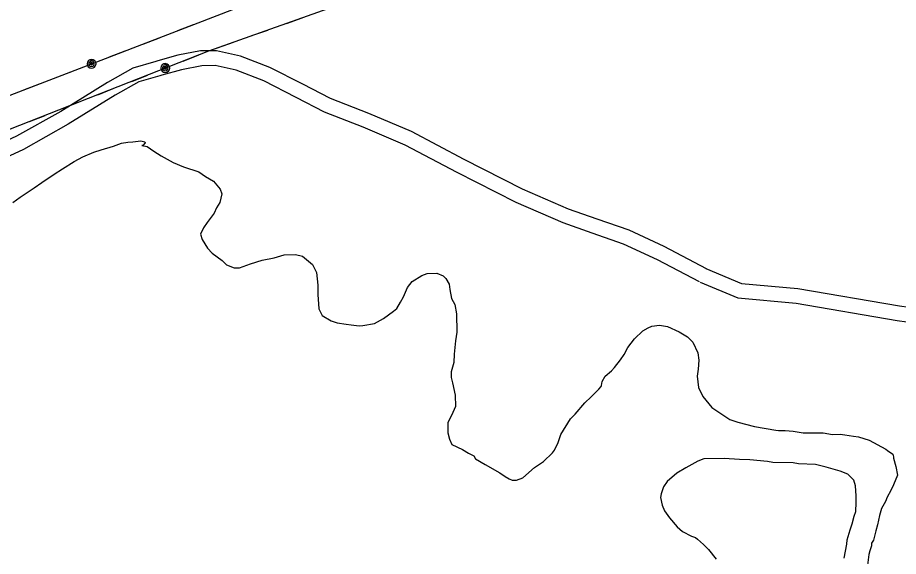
# Model space of a CAD drawing. Extents: x 3250478 to 3288318, y 788638 to 816472.
# Drawn here: x 3283433 to 3285214, y 807386 to 808476 of the extents above; entities that cross this region are included whole.
import ezdxf

# ---------------------------------------------------------------- set-up
doc = ezdxf.new("R2010")
doc.units = 0
for name, color, linetype in [('V-ROAD-CNTR', 7, 'Continuous'), ('V-SITE-VEGE', 7, 'Continuous'), ('V-UTIL-LINE', 7, 'Continuous')]:
    doc.layers.add(name, color=color, linetype=linetype)

msp = doc.modelspace()

# ---------------------------------------------------------------- linework, layer by layer
at = {"layer": 'V-ROAD-CNTR'}
for points in [[(3284825.5, 807967.8), (3284739.8, 808012.7), (3284669.4, 808045.6), (3284604.6, 808067.9), (3284546.8, 808088.4), (3284454, 808129.1), (3284335.8, 808188.8), (3284229.7, 808245.1), (3284143.3, 808281.9), (3284065.9, 808312.1), (3284009.8, 808341.2), (3283943.1, 808375.1), (3283883.9, 808398.1), (3283835.4, 808408.7), (3283802.8, 808408.4), (3283757.2, 808399.7), (3283716.8, 808388.2)], [(3283716.8, 808388.2), (3283712.6, 808387), (3283666.4, 808373.8), (3283615.2, 808344.6), (3283520.5, 808286.1), (3283431.3, 808236), (3283304.7, 808177.9), (3283242.9, 808147.9), (3283204.3, 808125.9), (3283163.9, 808107.5), (3283078.5, 808075.2), (3282988.1, 808040.7), (3282938.5, 808023.7), (3282862.6, 808005.2), (3282826.8, 807991.8), (3282765.7, 807980.4), (3282700.9, 807974.6), (3282571.9, 807962.1)], [(3284811.6, 807941.2), (3284726.5, 807985.8), (3284658.2, 808017.8), (3284594.7, 808039.6), (3284535.8, 808060.4), (3284441.2, 808102), (3284322, 808162.2), (3284216.8, 808218), (3284131.9, 808254.2), (3284053.5, 808284.7), (3283996.1, 808314.5), (3283930.8, 808347.7), (3283875.2, 808369.3), (3283832.3, 808378.7), (3283805.8, 808378.5), (3283764.2, 808370.5), (3283725, 808359.4)], [(3283725, 808359.4), (3283720.8, 808358.2), (3283678.2, 808346), (3283630.5, 808318.8), (3283535.7, 808260.2), (3283444.9, 808209.3), (3283317.5, 808150.7), (3283256.9, 808121.3), (3283218, 808099.2), (3283175.5, 808079.8), (3283089.1, 808047.2), (3282998.3, 808012.5), (3282947, 807994.9), (3282871.4, 807976.5), (3282834.9, 807962.8), (3282769.8, 807950.6), (3282703.7, 807944.7), (3282563.1, 807931.1)], [(3284824.3, 807968.3), (3284896.6, 807938.2), (3285010.6, 807927.9), (3285215.7, 807892.5), (3285489.2, 807854.9), (3285712.8, 807816), (3285946.5, 807789), (3286069.6, 807779.9)], [(3284812.8, 807940.6), (3284889.3, 807908.8), (3285006.7, 807898.1), (3285211.1, 807862.8), (3285484.6, 807825.2), (3285708.5, 807786.3), (3285943.7, 807759.1), (3286067.3, 807749.9)]]:
    msp.add_lwpolyline(points, dxfattribs=at)
at = {"layer": 'V-SITE-VEGE'}
for points in [[(3283423.8, 808101.5), (3283438.7, 808112.6), (3283466.5, 808131.4), (3283482.5, 808142.4), (3283507.1, 808159), (3283524.2, 808170.1), (3283547.7, 808184.5), (3283564.9, 808194.5), (3283587.4, 808203.5), (3283602.4, 808208.1), (3283627.2, 808216.1), (3283643.3, 808221.7), (3283656.2, 808224.1), (3283665.9, 808224.3), (3283682.1, 808226.7), (3283690.7, 808224.7), (3283690.8, 808222.5), (3283686.6, 808217), (3283684.4, 808217), (3283695.2, 808215), (3283708.3, 808205.5), (3283723.6, 808196), (3283747.6, 808182.4), (3283768.3, 808174.1), (3283799.7, 808163.8), (3283812.9, 808154.3), (3283829.2, 808144.8), (3283842.4, 808128.8), (3283845.8, 808119.2), (3283841.8, 808101.8), (3283835.5, 808090.9), (3283830.3, 808080), (3283816.5, 808061.5), (3283809.1, 808050.5), (3283802.9, 808037.5), (3283806.3, 808026.7), (3283817.4, 808009.6), (3283826.2, 807999), (3283847, 807984.2), (3283855.7, 807975.7), (3283871, 807969.5), (3283881.8, 807969.6), (3283904.3, 807977.6), (3283927.9, 807985.5), (3283951.6, 807990.2), (3283972.1, 807995.9), (3283994.7, 807996.3), (3284008.8, 807993.3), (3284029.6, 807976.4), (3284037.4, 807960.3), (3284040, 807934.4), (3284040.3, 807916), (3284041.9, 807886.9), (3284048.6, 807873), (3284067.1, 807862.5), (3284079.1, 807858.3), (3284097.5, 807855.4), (3284107.2, 807854.5), (3284123.4, 807852.6), (3284131, 807852.7), (3284154.7, 807857.4), (3284172.9, 807867.4), (3284193.2, 807881.8), (3284199.6, 807887.3), (3284206.9, 807900.4), (3284213.2, 807911.3), (3284221.6, 807929.8), (3284231.1, 807941.8), (3284250.3, 807954), (3284261, 807958.5), (3284280.5, 807958.8), (3284293.5, 807953.6)], [(3284293.5, 807953.6), (3284299, 807948.3), (3284305.7, 807936.6), (3284306.9, 807925.8), (3284310.5, 807907.5), (3284317.2, 807895.7), (3284320.7, 807876.3), (3284321.3, 807839.6), (3284318.4, 807822.3), (3284315.6, 807795.2), (3284314.8, 807777.9), (3284309.6, 807759.5), (3284309.8, 807747.6), (3284312.2, 807736.8), (3284318, 807712.1), (3284318.4, 807689.4), (3284310, 807670.9), (3284302.7, 807656.8), (3284303, 807636.2), (3284306.5, 807623.3), (3284311, 807612.6), (3284332.7, 807602.2), (3284344.7, 807594.8), (3284355.6, 807589.6), (3284359, 807583.2), (3284378.6, 807571.6), (3284408, 807554.8), (3284419, 807547.4), (3284426.6, 807543.2), (3284433.1, 807540.1), (3284441.8, 807540.2), (3284454.6, 807544.7), (3284478.1, 807565.6), (3284496.2, 807577.8), (3284514.3, 807595.4), (3284518.5, 807600.9), (3284525.8, 807616.1), (3284531, 807632.4), (3284551, 807664), (3284560.5, 807673.9), (3284579.6, 807696.9), (3284592.4, 807709), (3284608.3, 807724.4), (3284612.6, 807729.9), (3284613.3, 807731.4), (3284614.6, 807739.6), (3284620.9, 807750.5), (3284633.6, 807761.5), (3284640, 807768.1), (3284651.7, 807783.4), (3284659, 807794.3), (3284666.4, 807808.5), (3284680.1, 807826), (3284697.1, 807842.5), (3284707.8, 807848.1), (3284715.4, 807851.4), (3284730.4, 807853.8), (3284746.7, 807850.8), (3284770.6, 807840.4), (3284787, 807829.9), (3284798, 807819.3), (3284808, 807797.8), (3284810.4, 807782.8), (3284808.6, 807764.4), (3284806.7, 807750.3), (3284809.2, 807727.6), (3284818.1, 807709.4), (3284836.8, 807687.1), (3284872.9, 807662.8), (3284889.2, 807657.7), (3284922.8, 807648.5), (3284966.1, 807641.6), (3284971.5, 807640.6), (3284984.5, 807640.9), (3285000.7, 807639), (3285021.3, 807636), (3285029.9, 807636.2), (3285061.3, 807635.6), (3285080.7, 807632.7), (3285095.9, 807632.9), (3285105.6, 807632), (3285122.9, 807629.1), (3285132.7, 807628.1), (3285154.4, 807620.9), (3285188.2, 807603.1), (3285191.5, 807599.9), (3285202.4, 807592.6), (3285203.5, 807587.2), (3285203.6, 807585), (3285208.2, 807567.8), (3285211.7, 807550.6), (3285203.4, 807531), (3285198.2, 807519), (3285190.8, 807506), (3285187.7, 807497.3), (3285179.3, 807483.1), (3285175.2, 807469), (3285171.2, 807449.5), (3285168.2, 807437.5), (3285163.1, 807419.1), (3285158.9, 807412.5)], [(3285104.3, 807382.5), (3285109.2, 807410.7), (3285110.1, 807419.3), (3285116.3, 807439.9), (3285120.4, 807451.9), (3285124.5, 807467.1), (3285127.6, 807476.8), (3285128.3, 807495.2), (3285128.1, 807508.2), (3285126.7, 807528.7), (3285123.3, 807540.5), (3285111.2, 807552.2), (3285096, 807558.4), (3285067.8, 807566.6), (3285046.1, 807571.6), (3285011.5, 807573.2), (3285000.7, 807575.2), (3284959.6, 807575.6), (3284948.8, 807577.6), (3284913.1, 807581.4), (3284892.6, 807582.1), (3284861.2, 807583.8), (3284820.2, 807583.1), (3284808.4, 807578.6), (3284783.7, 807565.2), (3284765.6, 807554.1), (3284746.4, 807537.6), (3284739, 807526.7), (3284733.8, 807512.6), (3284732.9, 807505), (3284736.4, 807489.9), (3284740.9, 807478.1), (3284750.8, 807464.2), (3284766.2, 807446.1), (3284777.2, 807436.6), (3284795.7, 807427.2), (3284803.3, 807424), (3284807.7, 807420.9), (3284819.7, 807410.3), (3284829.6, 807399.6), (3284845.1, 807380.4)], [(3285158.9, 807412.5), (3285158.9, 807407.1), (3285155.9, 807397.4), (3285153.8, 807389.8), (3285150.9, 807368.1)]]:
    msp.add_lwpolyline(points, dxfattribs=at)
at = {"layer": 'V-UTIL-LINE'}
for points in [[(3276932.7, 805764.8), (3278622.8, 806316.6), (3279161.6, 806549.4), (3279751.2, 806828.3), (3280478.6, 807110.2), (3280833, 807248.7), (3281134.8, 807379.4), (3281256.4, 807484.9), (3282095.6, 807805.3), (3282972.8, 808147.6), (3283798, 808465.2), (3284614.9, 808781.7), (3285399, 809077), (3286070.1, 809288.6)], [(3286070.5, 809240.1), (3285425.9, 809008), (3284647.1, 808702.6), (3283819.2, 808408.1), (3282991.1, 808082), (3282130.7, 807750.6), (3281758.8, 807537.4), (3281468.3, 807419.1), (3281083.4, 807285.6), (3280820.8, 807846.2)], [(3283757.2, 808449.5), (3283788.9, 808461.7)], [(3283976.7, 808464.1), (3284008.7, 808475.5)], [(3283907, 808439.3), (3283939, 808450.7)], [(3283688.1, 808422.9), (3283719.9, 808435.1)], [(3283837.2, 808414.5), (3283869.3, 808425.9)], [(3283619.1, 808396.4), (3283650.8, 808408.6)], [(3283582.7, 808382.3), (3283580.3, 808384), (3283580.3, 808381.6), (3283582.6, 808380.1), (3283585.2, 808381.5), (3283584.2, 808384.7), (3283579.9, 808386.7), (3283576.9, 808383.7), (3283577.4, 808378.8), (3283581.5, 808376.8), (3283585.9, 808377.4), (3283588.3, 808381.6), (3283586.6, 808386.9), (3283579.4, 808390.7), (3283576.5, 808388.9), (3283574.4, 808386), (3283573.7, 808382.6), (3283574.3, 808379.1), (3283576.1, 808376.1), (3283579, 808374.1), (3283582.4, 808373.3), (3283585.9, 808373.9), (3283588.9, 808375.8), (3283590.9, 808378.7), (3283591.7, 808382.1), (3283591.1, 808385.6), (3283589.2, 808388.5), (3283586.3, 808390.6), (3283582.9, 808391.3), (3283579.4, 808390.7)], [(3283768.2, 808388), (3283799.8, 808400.4)], [(3283731.9, 808373.7), (3283729.5, 808375.3), (3283729.5, 808373), (3283731.8, 808371.5), (3283734.4, 808372.9), (3283733.3, 808376.1), (3283729.1, 808378), (3283726.1, 808375), (3283726.6, 808370.1), (3283730.7, 808368.1), (3283735.2, 808368.8), (3283737.5, 808373), (3283735.8, 808378.3), (3283728.6, 808382.1), (3283725.6, 808380.2), (3283723.6, 808377.3), (3283722.9, 808373.8), (3283723.5, 808370.4), (3283725.4, 808367.4), (3283728.3, 808365.4), (3283731.7, 808364.7), (3283735.2, 808365.3), (3283738.1, 808367.2), (3283740.1, 808370.1), (3283740.9, 808373.5), (3283740.2, 808377), (3283738.3, 808379.9), (3283735.5, 808381.9), (3283732, 808382.7), (3283728.6, 808382.1)], [(3283514.5, 808356.1), (3283546.3, 808368.3)], [(3283663.9, 808346.9), (3283695.6, 808359.4)], [(3283445.5, 808329.5), (3283477.2, 808341.8)], [(3283595.1, 808319.8), (3283626.7, 808332.3)], [(3283526.2, 808292.7), (3283557.9, 808305.2)], [(3283457.4, 808265.6), (3283489, 808278.1)]]:
    msp.add_lwpolyline(points, dxfattribs=at)

doc.saveas('drawing.dxf')
